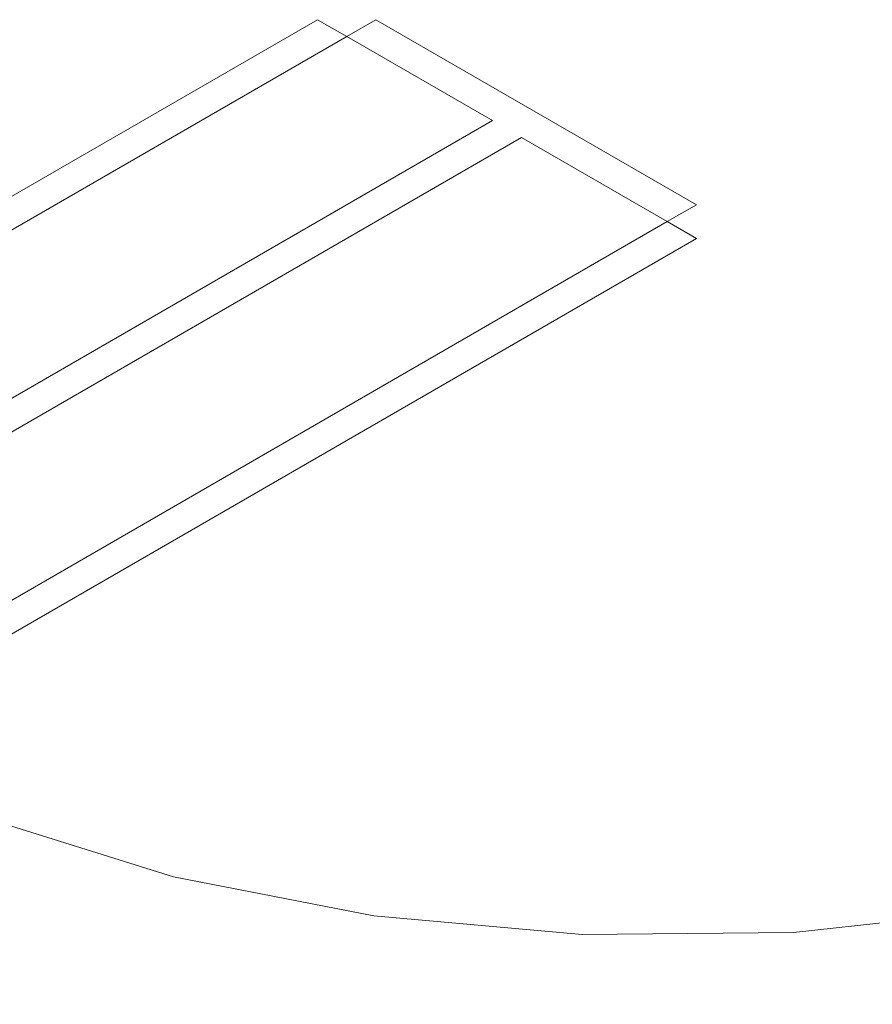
# Model space of a CAD drawing. Header units: millimetres. Extents: x 567 to 934, y -1 to 364.
# Tile 560 of 656: x 744.97 to 745.98, y 66.44 to 67.61. Entities that reach past the tile are written whole.
import ezdxf

# ---------------------------------------------------------------- set-up
doc = ezdxf.new("R2010")
doc.units = ezdxf.units.MM
doc.header["$MEASUREMENT"] = 0
doc.layers.add('A-WALL', color=7, linetype='Continuous', lineweight=25)
doc.layers.add('ARQ-ESQUAD', color=7, linetype='Continuous', lineweight=25)

msp = doc.modelspace()

# ---------------------------------------------------------------- linework, layer by layer
at = {"layer": 'A-WALL', "color": 8, "lineweight": 5}
for p, q in [((745.3912, 67.6117), (745.3566, 67.5917)), ((745.7723, 67.3917), (745.3912, 67.6117)), ((745.3566, 67.5917), (745.5298, 67.4917)), ((745.5298, 67.4917), (742.8798, 65.9617)), ((742.9144, 65.9417), (745.5644, 67.4717)), ((745.5644, 67.4717), (745.7376, 67.3717)), ((745.7376, 67.3717), (745.7723, 67.3917))]:
    msp.add_line(p, q, dxfattribs=at)
at = {"layer": 'ARQ-ESQUAD', "color": 8, "lineweight": 5}
for p, q in [((745.322, 67.6117), (744.2827, 67.0117)), ((745.3566, 67.5917), (745.322, 67.6117)), ((745.3566, 67.5917), (744.3174, 66.9917)), ((745.7376, 67.3717), (744.6984, 66.7717)), ((745.7376, 67.3717), (745.7723, 67.3517)), ((745.7723, 67.3517), (744.7331, 66.7517))]:
    msp.add_line(p, q, dxfattribs=at)
msp.add_lwpolyline([(744.7331, 66.7517), (744.9302, 66.6621), (745.1509, 66.5932), (745.3887, 66.5469), (745.6366, 66.5247), (745.8875, 66.5271), (746.134, 66.5541), (746.369, 66.6049), (746.5856, 66.678), (746.7775, 66.7713)], dxfattribs=at)

doc.saveas('drawing.dxf')
